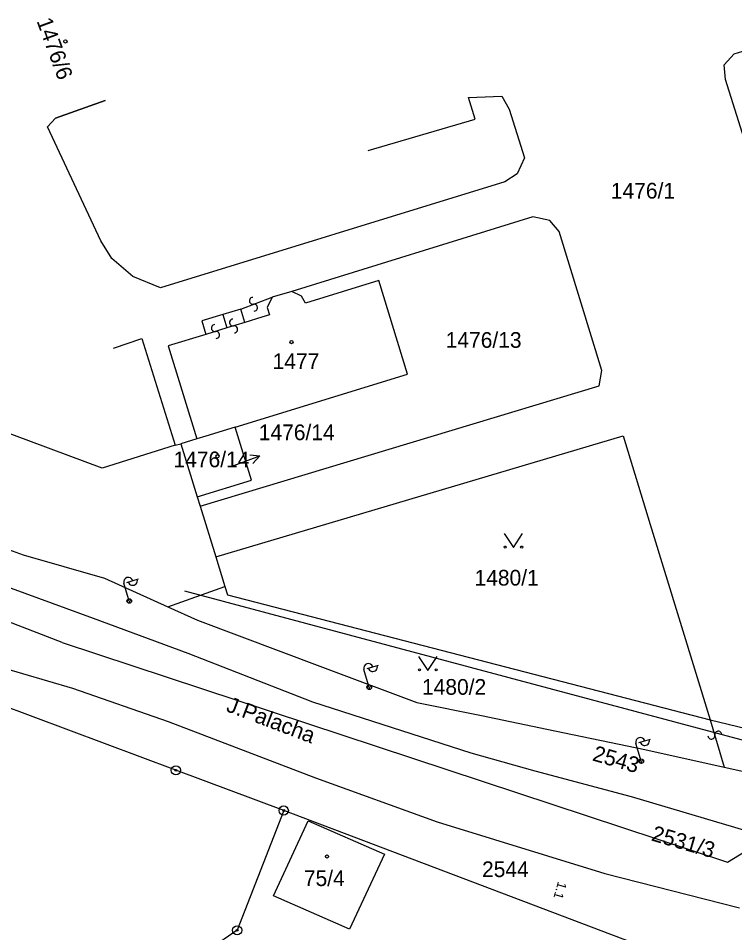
# Model space of a CAD drawing. Extents: x -469926 to -462499, y -1098642 to -1092733.
# Drawn here: x -464080.5 to -464002.9, y -1094362.6 to -1094263.6 of the extents above; entities that cross this region are included whole.
import ezdxf

# ---------------------------------------------------------------- set-up
doc = ezdxf.new("R2010")
doc.units = 0
for name, color, linetype in [('Vrstva 1', 7, 'Continuous'), ('Vrstva 16', 7, 'Continuous'), ('Vrstva 24', 7, 'Continuous'), ('Vrstva 25', 7, 'Continuous'), ('Vrstva 4', 7, 'Continuous'), ('Vrstva 50', 7, 'Continuous'), ('Vrstva 51', 7, 'Continuous'), ('Vrstva 55', 7, 'Continuous'), ('Vrstva 6', 7, 'Continuous')]:
    doc.layers.add(name, color=color, linetype=linetype)

msp = doc.modelspace()

# ---------------------------------------------------------------- linework, layer by layer
at = {"layer": 'Vrstva 1'}
for p, q in [((-464002.94, -1094267.42), (-463994.27, -1094264.76)), ((-464004.05, -1094268.62), (-464002.94, -1094267.42)), ((-464003.9, -1094270.22), (-464004.05, -1094268.62)), ((-464001.64, -1094277.31), (-464003.9, -1094270.22)), ((-464076.46, -1094274.41), (-464071.07, -1094272.49)), ((-464071.07, -1094272.49), (-464076.46, -1094274.41)), ((-464031.71, -1094272.17), (-464028.11, -1094272.01)), ((-464030.99, -1094274.51), (-464031.71, -1094272.17)), ((-464028.11, -1094272.01), (-464027.31, -1094273.44)), ((-464027.31, -1094273.44), (-464025.67, -1094278.7)), ((-464077.32, -1094275.34), (-464076.46, -1094274.41)), ((-464042.58, -1094277.9), (-464030.99, -1094274.51)), ((-464071.55, -1094287.69), (-464077.32, -1094275.34)), ((-464025.67, -1094278.7), (-464026.44, -1094280.44)), ((-464026.44, -1094280.44), (-464027.77, -1094281.28)), ((-464027.77, -1094281.28), (-464065.07, -1094292.75)), ((-464024.77, -1094285.07), (-464050.87, -1094293.15)), ((-464022.91, -1094285.48), (-464024.77, -1094285.07)), ((-464021.91, -1094286.66), (-464022.91, -1094285.48)), ((-464017.27, -1094301.72), (-464021.91, -1094286.66)), ((-464070.34, -1094289.58), (-464071.55, -1094287.69)), ((-464068.08, -1094291.55), (-464070.34, -1094289.58)), ((-464065.07, -1094292.75), (-464068.08, -1094291.55)), ((-464041.43, -1094291.97), (-464049.36, -1094294.43)), ((-464038.31, -1094302.1), (-464041.43, -1094291.97)), ((-464050.87, -1094293.15), (-464053, -1094293.79)), ((-464049.8, -1094293.67), (-464050.87, -1094293.15)), ((-464053, -1094293.79), (-464053.51, -1094294.88)), ((-464049.36, -1094294.43), (-464049.8, -1094293.67)), ((-464056.39, -1094295.06), (-464058.32, -1094295.65)), ((-464055.94, -1094296.52), (-464056.39, -1094295.06)), ((-464053.51, -1094294.88), (-464053.26, -1094295.7)), ((-464058.32, -1094295.65), (-464060.61, -1094296.35)), ((-464060.61, -1094296.35), (-464060.17, -1094297.81)), ((-464054.1, -1094295.95), (-464055.94, -1094296.52)), ((-464053.26, -1094295.7), (-464054.1, -1094295.95)), ((-464071.39, -1094312.29), (-464109.11, -1094298.31)), ((-464070.18, -1094299.29), (-464067.11, -1094298.25)), ((-464067.11, -1094298.25), (-464063.49, -1094309.79)), ((-464060.17, -1094297.81), (-464064.23, -1094299.04)), ((-464064.23, -1094299.04), (-464061.14, -1094309.12)), ((-464056.98, -1094307.84), (-464038.31, -1094302.1)), ((-464017.56, -1094303.39), (-464017.27, -1094301.72)), ((-464060.79, -1094316.39), (-464017.56, -1094303.39)), ((-464056.98, -1094307.84), (-464060.18, -1094308.82)), ((-464055.23, -1094313.58), (-464056.98, -1094307.84)), ((-464061.14, -1094309.12), (-464062.86, -1094309.65)), ((-464060.18, -1094308.82), (-464061.14, -1094309.12)), ((-464059.1, -1094321.88), (-464014.98, -1094308.79)), ((-464014.98, -1094308.79), (-464012.04, -1094318.37)), ((-464063.49, -1094309.79), (-464071.39, -1094312.29)), ((-464063.49, -1094309.79), (-464062.86, -1094309.65)), ((-464062.86, -1094309.65), (-464061.1, -1094315.38)), ((-464115.41, -1094312.81), (-464072.38, -1094328.52)), ((-464061.1, -1094315.38), (-464055.23, -1094313.58)), ((-464100.11, -1094314.5), (-464079.95, -1094321.66)), ((-464061.1, -1094315.38), (-464060.79, -1094316.39)), ((-464060.79, -1094316.39), (-464059.1, -1094321.88)), ((-464012.04, -1094318.37), (-464005.54, -1094339.52)), ((-464079.95, -1094321.66), (-464071.13, -1094324.19)), ((-464059.1, -1094321.88), (-464058.11, -1094325.1)), ((-464071.13, -1094324.19), (-464064.29, -1094327.3)), ((-464064.29, -1094327.3), (-464058.11, -1094325.1)), ((-464058.11, -1094325.1), (-464057.83, -1094325.99)), ((-464057.83, -1094325.99), (-464005.54, -1094339.52)), ((-464064.29, -1094327.3), (-464061.08, -1094328.76)), ((-464072.38, -1094328.52), (-464062.12, -1094332.33)), ((-464061.08, -1094328.76), (-464047.53, -1094333.82)), ((-464062.12, -1094332.33), (-464048.62, -1094337.57)), ((-464083.4, -1094333.55), (-464074.59, -1094336.11)), ((-464047.53, -1094333.82), (-464037.33, -1094337.66)), ((-464063.41, -1094345), (-464091.03, -1094334.69)), ((-464074.59, -1094336.11), (-464064.26, -1094339.73)), ((-464048.62, -1094337.57), (-464031.46, -1094343.1)), ((-464037.33, -1094337.66), (-464030.3, -1094339.08)), ((-464030.3, -1094339.08), (-464023.24, -1094340.53)), ((-464064.26, -1094339.73), (-464048.3, -1094345.82)), ((-464005.54, -1094339.52), (-463991.93, -1094342.83)), ((-464023.24, -1094340.53), (-464012.62, -1094342.75)), ((-464031.46, -1094343.1), (-464024.55, -1094345.06)), ((-464012.62, -1094342.75), (-464004.02, -1094344.66)), ((-464051.73, -1094349.36), (-464063.41, -1094345)), ((-464024.55, -1094345.06), (-464014.1, -1094347.83)), ((-464004.02, -1094344.66), (-463995.01, -1094346.66)), ((-464048.3, -1094345.82), (-464035.11, -1094350.59)), ((-464014.1, -1094347.83), (-463996.85, -1094352.94)), ((-464051.73, -1094349.36), (-464056.77, -1094362.32)), ((-464002.12, -1094368.13), (-464051.73, -1094349.36)), ((-464052.85, -1094358.6), (-464049.09, -1094350.47)), ((-464049.09, -1094350.47), (-464040.83, -1094354.09)), ((-464035.11, -1094350.59), (-464016.94, -1094356.17)), ((-464040.83, -1094354.09), (-464044.62, -1094362.21)), ((-464016.94, -1094356.17), (-464002.39, -1094359.88)), ((-464044.62, -1094362.21), (-464052.85, -1094358.6)), ((-464056.77, -1094362.32), (-464059.71, -1094364.31))]:
    msp.add_line(p, q, dxfattribs=at)
at = {"layer": 'Vrstva 16'}
for p, q in [((-464057.12, -1094312.01), (-464054.307, -1094310.968)), ((-464062.489, -1094325.577), (-463984.811, -1094346.299))]:
    msp.add_line(p, q, dxfattribs=at)
msp.add_lwpolyline([(-464055.418, -1094310.847), (-464054.307, -1094310.968), (-464055.071, -1094311.784)], dxfattribs=at)
at = {"layer": 'Vrstva 24'}
for centre, radius in [((-464063.41, -1094345), 0.5), ((-464063.41, -1094345), 0.1), ((-464051.73, -1094349.36), 0.5), ((-464051.73, -1094349.36), 0.1), ((-464056.77, -1094362.32), 0.5), ((-464056.77, -1094362.32), 0.1)]:
    msp.add_circle(centre, radius, dxfattribs=at)
at = {"layer": 'Vrstva 25'}
for p, q in [((-464027.86, -1094319.38), (-464026.86, -1094320.88)), ((-464026.86, -1094320.88), (-464025.86, -1094319.38)), ((-464037.12, -1094332.68), (-464036.12, -1094334.18)), ((-464036.12, -1094334.18), (-464035.12, -1094332.68))]:
    msp.add_line(p, q, dxfattribs=at)
for centre, radius in [((-464075.37, -1094266.09), 0.175), ((-464050.89, -1094298.64), 0.175), ((-464058.9, -1094311), 0.175), ((-464027.76, -1094320.83), 0.112), ((-464025.96, -1094320.83), 0.112), ((-464037.02, -1094334.13), 0.112), ((-464035.22, -1094334.13), 0.112), ((-464047.04, -1094354.33), 0.175)]:
    msp.add_circle(centre, radius, dxfattribs=at)
at = {"layer": 'Vrstva 4'}
for p, q in [((-464056.39, -1094295.06), (-464053, -1094293.79)), ((-464058.32, -1094295.65), (-464057.88, -1094297.11)), ((-464055.94, -1094296.52), (-464057.88, -1094297.11)), ((-464057.88, -1094297.11), (-464060.17, -1094297.81)), ((-464005.54, -1094339.52), (-464004.02, -1094344.66))]:
    msp.add_line(p, q, dxfattribs=at)
at = {"layer": 'Vrstva 51'}
for centre, radius, start, end in [((-464055.07, -1094294.171), 0.376, 93.21036, 279.52149), ((-464054.941, -1094294.913), 0.377, 272.53432, 100.19753), ((-464057.225, -1094296.521), 0.376, 93.21036, 279.52149), ((-464059.191, -1094297.12), 0.376, 93.21036, 279.52149), ((-464059.062, -1094297.862), 0.377, 272.53432, 100.19753), ((-464057.096, -1094297.263), 0.377, 272.53432, 100.19753), ((-464004.672, -1094341.141), 0.376, 2.00036, 188.31149), ((-464005.417, -1094341.254), 0.377, 181.32432, 8.98753)]:
    msp.add_arc(centre, radius, start, end, dxfattribs=at)
at = {"layer": 'Vrstva 55'}
for p, q in [((-464068.707, -1094324.654), (-464067.463, -1094324.276)), ((-464068.533, -1094326.431), (-464069.042, -1094324.756)), ((-464068.668, -1094326.81), (-464068.461, -1094326.421)), ((-464068.511, -1094326.914), (-464068.285, -1094326.491)), ((-464042.538, -1094335.764), (-464043.047, -1094334.089)), ((-464042.712, -1094333.987), (-464041.468, -1094333.609)), ((-464042.673, -1094336.143), (-464042.466, -1094335.754)), ((-464042.516, -1094336.247), (-464042.29, -1094335.824)), ((-464013.082, -1094343.772), (-464013.591, -1094342.097)), ((-464013.256, -1094341.995), (-464012.012, -1094341.617)), ((-464013.217, -1094344.151), (-464013.01, -1094343.762)), ((-464013.06, -1094344.255), (-464012.834, -1094343.832))]:
    msp.add_line(p, q, dxfattribs=at)
for centre in [(-464068.46, -1094326.67), (-464068.46, -1094326.67), (-464042.465, -1094336.003), (-464042.465, -1094336.003), (-464013.009, -1094344.011), (-464013.009, -1094344.011)]:
    msp.add_circle(centre, 0.25, dxfattribs=at)
for centre, start, end in [((-464068.563, -1094324.611), 16.90824, 196.90824), ((-464068.083, -1094324.471), 196.20566, 17.61081), ((-464042.568, -1094333.944), 16.90824, 196.90824), ((-464042.088, -1094333.804), 196.20566, 17.61081), ((-464013.112, -1094341.952), 16.90824, 196.90824), ((-464012.632, -1094341.812), 196.20566, 17.61081)]:
    msp.add_arc(centre, 0.5, start, end, dxfattribs=at)
at = {"layer": 'Vrstva 6'}
for p, q in [((-464075.716, -1094331.159), (-464119.139, -1094314.354)), ((-464075.716, -1094331.159), (-464003.689, -1094354.961)), ((-464003.689, -1094354.961), (-463979.125, -1094339.928))]:
    msp.add_line(p, q, dxfattribs=at)

# ---------------------------------------------------------------- texts
at = {"layer": 'Vrstva 50'}
for s, rotation, p in [('1476/6', 290.142, (-464078.513, -1094263.87)), ('J.Palacha', 339.24352, (-464058.065, -1094338.572)), ('2543', 343.86, (-464018.391, -1094343.916)), ('2531/3', 343.86, (-464012.017, -1094352.579))]:
    msp.add_text(s, height=1.7, rotation=rotation, dxfattribs=at).set_placement(p)
for s, p in [('1476/1', (-464016.305, -1094283.1)), ('1476/13', (-464034.19, -1094299.26)), ('1477', (-464052.939, -1094301.57)), ('1476/14', (-464054.43, -1094309.26)), ('1476/14', (-464063.667, -1094312.19)), ('1480/1', (-464031.068, -1094325)), ('1480/2', (-464036.756, -1094336.82)), ('2544', (-464030.254, -1094356.56)), ('75/4', (-464049.549, -1094357.53))]:
    msp.add_text(s, height=1.7, dxfattribs=at).set_placement(p)
at = {"layer": 'Vrstva 55'}
msp.add_text('1.1', height=1, rotation=253.91693, dxfattribs=at).set_placement((-464022.013, -1094356.988))

doc.saveas('drawing.dxf')
